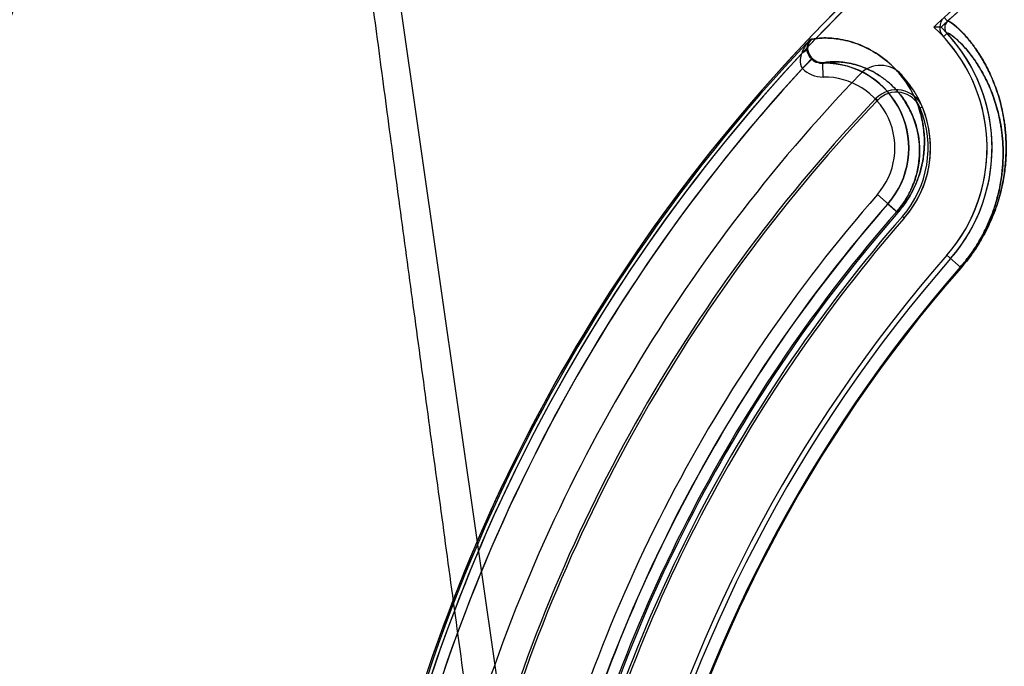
# Model space of a CAD drawing. Header units: millimetres. Extents: x 0 to 297, y 0 to 210.
# Tile 426 of 455: x 242.051 to 242.295, y 160.147 to 160.307. Entities that reach past the tile are written whole.
import ezdxf

# ---------------------------------------------------------------- set-up
doc = ezdxf.new("R2010")
doc.units = ezdxf.units.MM
doc.header["$LTSCALE"] = 16.335
doc.layers.get('0').update_dxf_attribs({"linetype": 'CONTINUOUS'})
for name, color, linetype in [('AXES_REF', 7, 'CONTINUOUS'), ('INTFCLR_1', 7, 'CONTINUOUS'), ('INTFCLR_144815', 7, 'CONTINUOUS'), ('INTFCLR_72935', 7, 'CONTINUOUS')]:
    doc.layers.add(name, color=color, linetype=linetype)

msp = doc.modelspace()

# ---------------------------------------------------------------- linework, layer by layer
at = {"color": 7, "linetype": 'Continuous'}
for centre, radius in [((241.4889104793, 154.7114782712), 6.787079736), ((241.4889104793, 154.7114782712), 6.7865), ((241.4889104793, 154.7114782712), 6.743039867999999), ((241.4889104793, 160.5200782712), 0.5985), ((241.4889104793, 160.5200782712), 0.5845), ((241.4889104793, 160.5200782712), 0.5656)]:
    msp.add_circle(centre, radius, dxfattribs=at)
at = {"color": 9, "linetype": 'Continuous'}
msp.add_circle((241.4889104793, 160.5200782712), 0.581, dxfattribs=at)
at = {"color": 7, "linetype": 'Continuous'}
msp.add_arc((241.4889104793, 154.7114782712), 6.72, 278.2771290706, 261.7228709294, dxfattribs=at)
at = {"layer": 'AXES_REF', "color": 7, "linetype": 'Continuous'}
msp.add_arc((241.4889104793, 154.7114782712), 6.874, 113.0826847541, 66.9173152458, dxfattribs=at)
at = {"layer": 'AXES_REF', "color": 9, "linetype": 'Continuous'}
msp.add_arc((241.4889104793, 154.7114782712), 6.191158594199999, 94.4118118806, 85.5881881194, dxfattribs=at)
at = {"layer": 'INTFCLR_1', "color": 9, "linetype": 'Continuous'}
for p, q in [((242.2799086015, 160.3076289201), (242.280743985, 160.3067202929)), ((242.2467965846, 160.3022763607), (242.2470462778, 160.3022763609)), ((242.2797251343, 160.3029016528), (242.280628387, 160.3037428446)), ((242.247315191, 160.2974909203), (242.2448131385, 160.2950490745)), ((242.2499443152, 160.2929235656), (242.2499011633, 160.2964227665)), ((242.263380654, 160.2638053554), (242.2684596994, 160.2593643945)), ((242.2805762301, 160.2487700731), (242.2841020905, 160.2456871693))]:
    msp.add_line(p, q, dxfattribs=at)
at = {"layer": 'INTFCLR_1', "color": 6, "linetype": 'Continuous'}
for centre, radius, start, end in [((242.553106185, 160.0104782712), 0.423418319, 129.3396669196, 162.9347323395), ((242.553106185, 160.0104782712), 0.4221840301, 129.3995060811, 162.9347321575), ((242.553106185, 160.0104782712), 0.402418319, 130.3994272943, 132.5951472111), ((242.2821652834, 160.3051741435), 0.0033344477, 132.5924038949, 222.9624927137), ((242.2821652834, 160.3051741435), 0.0021001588, 132.5915889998, 222.962486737), ((242.2501608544, 160.2753643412), 0.0404023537, 318.8345500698, 42.9669915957), ((242.2501608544, 160.2753643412), 0.0416366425, 318.8345507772, 42.96685853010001), ((242.553106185, 160.0104782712), 0.4195535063, 137.2913519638, 169.1014109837), ((242.264165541, 160.2887981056), 0.006999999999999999, 42.29570308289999, 136.0726218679), ((242.553106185, 160.0104782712), 0.4081840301, 136.0726226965, 162.934732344), ((242.2821652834, 160.3051741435), 0.0173344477, 222.2957028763, 222.9661258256), ((242.2501608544, 160.2753643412), 0.0264023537, 318.8345509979, 42.96699183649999), ((242.553106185, 160.0104782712), 0.3760159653, 138.8345507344, 166.0686236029), ((242.553106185, 160.0104782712), 0.3620159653, 138.8345508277, 166.0686237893), ((242.553106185, 160.0104782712), 0.3607816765, 138.8345507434, 166.0686235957)]:
    msp.add_arc(centre, radius, start, end, dxfattribs=at)
at = {"layer": 'INTFCLR_1', "color": 9, "linetype": 'Continuous'}
for centre, radius, start, end in [((242.5531061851, 160.0104782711), 0.4230504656, 136.3898582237, 175.7650415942), ((242.2498523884, 160.2999593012), 0.00703614, 224.2570395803, 270.7486548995), ((242.2501608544, 160.2753643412), 0.0210600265, 318.8345507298, 90.70656214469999), ((242.2501608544, 160.2753643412), 0.0175605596, 318.8345507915, 90.7064764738), ((242.5531061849, 160.0104782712), 0.3848577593, 138.8345507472, 166.0686236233), ((242.553106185, 160.0104782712), 0.3813582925, 138.8345507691, 166.0686236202), ((242.553106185, 160.0104782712), 0.3784849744, 138.8345507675, 166.0686236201), ((242.553106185, 160.0104782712), 0.3781109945, 138.8345501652, 166.0686229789), ((242.553106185, 160.0104782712), 0.3575673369, 138.8345507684, 166.0686236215), ((242.553106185, 160.0104782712), 0.3573323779, 138.8345501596, 166.0686229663)]:
    msp.add_arc(centre, radius, start, end, dxfattribs=at)
for points, knots in [([(242.2841020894, 160.2456871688), (242.2848239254, 160.2465127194), (242.2861883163, 160.248192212), (242.2877291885, 160.2503931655), (242.2888396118, 160.2521710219), (242.2898386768, 160.2538989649), (242.2909297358, 160.2560179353), (242.2920288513, 160.2585232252), (242.2931872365, 160.2616499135), (242.294040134, 160.2646809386), (242.2946228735, 160.2675811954), (242.2950220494, 160.2701900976), (242.2952894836, 160.2732344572), (242.295316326, 160.2766549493), (242.2951420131, 160.2793156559), (242.2949072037, 160.2813069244), (242.2946296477, 160.2831416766), (242.2942008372, 160.2852939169), (242.2935694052, 160.2877084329), (242.2926525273, 160.2905582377), (242.2913788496, 160.2936844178), (242.2896960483, 160.2969182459), (242.2880132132, 160.2995834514), (242.2864040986, 160.3017493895), (242.2849213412, 160.3034789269), (242.2833994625, 160.305031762), (242.2820931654, 160.3061351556), (242.2811937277, 160.3066972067), (242.2808177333, 160.3067881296), (242.2807439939, 160.3067203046)], [0, 0, 0, 0, 0.04809504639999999, 0.09480444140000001, 0.1177327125, 0.1400101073, 0.1823284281, 0.2221844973, 0.2599202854, 0.3285029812, 0.3599833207, 0.3896225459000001, 0.444218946, 0.4938451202, 0.5395034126, 0.5610557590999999, 0.5817683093, 0.620874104, 0.6572382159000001, 0.691163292, 0.7521164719, 0.8050229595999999, 0.8508547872, 0.8901840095, 0.9233355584, 0.9504662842, 0.9862062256, 0.9956059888, 1, 1, 1, 1]), ([(242.2467965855, 160.3022763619), (242.2465624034, 160.30201952), (242.2456922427, 160.3009799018), (242.244988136, 160.2997896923), (242.2446321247, 160.2988459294)], [0, 0, 0, 0, 0.2562763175, 1, 1, 1, 1]), ([(242.2684596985, 160.2593643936), (242.2691079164, 160.2601057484), (242.2700114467, 160.2612627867), (242.2710674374, 160.262872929), (242.2719757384, 160.2644319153), (242.2729026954, 160.266336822), (242.2737388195, 160.2685611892), (242.2743289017, 160.2706582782), (242.2748306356, 160.2731852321), (242.2750953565, 160.2760860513), (242.2749968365, 160.278814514), (242.2747506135, 160.2807995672), (242.2744295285, 160.2825887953), (242.2738942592, 160.2846544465), (242.2728285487, 160.2875842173), (242.2711870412, 160.290752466), (242.2691792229, 160.2934631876), (242.2674791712, 160.2952920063), (242.2658082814, 160.2968549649), (242.2629344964, 160.2990554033), (242.2587437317, 160.3012019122), (242.2545771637, 160.3022849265), (242.251629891, 160.3025901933), (242.2494202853, 160.3026133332), (242.2479124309, 160.3024668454), (242.2470462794, 160.302276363)], [0, 0, 0, 0, 0.04772758, 0.0709557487, 0.09328965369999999, 0.135136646, 0.1734507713, 0.2083111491, 0.240598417, 0.2982110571, 0.3490214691, 0.3725952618, 0.3951106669, 0.4370869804, 0.4758226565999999, 0.5460322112, 0.6091531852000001, 0.6386600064, 0.6669602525, 0.7199543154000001, 0.8136351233, 0.8929466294, 0.9270833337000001, 0.9570186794, 1, 1, 1, 1]), ([(242.2839252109, 160.2458418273), (242.2846111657, 160.2466263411), (242.2859076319, 160.2482224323), (242.2873715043, 160.2503142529), (242.2884262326, 160.2520040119), (242.2893750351, 160.2536463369), (242.2904109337, 160.255660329), (242.2914540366, 160.2580414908), (242.29255276, 160.2610131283), (242.2933608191, 160.2638937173), (242.293911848, 160.2666498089), (242.2942884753, 160.2691287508), (242.2945391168, 160.2720211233), (242.2945602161, 160.2752703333), (242.294390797, 160.2777973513), (242.2941646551, 160.2796882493), (242.2938980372, 160.2814302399), (242.2934870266, 160.2834733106), (242.2928827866, 160.2857648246), (242.292006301, 160.2884685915), (242.2907898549, 160.2914333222), (242.2891837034, 160.2944982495), (242.2875781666, 160.2970222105), (242.286043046, 160.2990715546), (242.2846287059, 160.3007056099), (242.2831747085, 160.3021722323), (242.2819289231, 160.3032068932), (242.2810602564, 160.3037355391), (242.2806997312, 160.3038091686), (242.2806283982, 160.303742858)], [0, 0, 0, 0, 0.04811611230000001, 0.09484560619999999, 0.1177835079, 0.1400700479, 0.1824050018, 0.2222756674, 0.2600241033, 0.3286261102, 0.3601135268, 0.3897582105, 0.4443611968, 0.4939890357, 0.5396447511, 0.5611944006, 0.5819033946, 0.6209997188, 0.6573516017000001, 0.6912620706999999, 0.7521804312, 0.8050471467, 0.8508368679, 0.8901243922, 0.9232376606, 0.9503374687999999, 0.9860740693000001, 0.9955031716, 1, 1, 1, 1]), ([(242.2473151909, 160.2974909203), (242.2471166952, 160.2976939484), (242.2464629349, 160.298487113), (242.24613276, 160.2995315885), (242.2461116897, 160.3002717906)], [0, 0, 0, 0, 0.2771643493, 1, 1, 1, 1]), ([(242.2446321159, 160.2988459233), (242.2444491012, 160.2983465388), (242.2441078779, 160.2971061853), (242.2443060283, 160.2956294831), (242.2448131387, 160.2950490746)], [0, 0, 0, 0, 0.4083093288, 1, 1, 1, 1]), ([(242.2499011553, 160.2964227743), (242.2496604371, 160.2964193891), (242.2487122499, 160.2964948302), (242.2478097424, 160.2969859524), (242.247315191, 160.2974909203)], [0, 0, 0, 0, 0.2540685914, 1, 1, 1, 1]), ([(242.2681781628, 160.2596105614), (242.2687390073, 160.2602519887), (242.2697659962, 160.2615678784), (242.2710364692, 160.2636232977), (242.2720169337, 160.2656455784), (242.2727364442, 160.2675710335), (242.2732423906, 160.2693858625), (242.2736700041, 160.2715718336), (242.2738902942, 160.2740800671), (242.2737794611, 160.2768386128), (242.2733978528, 160.2792885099), (242.2728188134, 160.2814753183), (242.2718847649, 160.2839975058), (242.2704518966, 160.2867195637), (242.2687045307, 160.2890424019), (242.2672280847, 160.2906050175), (242.2657795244, 160.2919369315), (242.2632935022, 160.2938045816), (242.2596794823, 160.2956081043), (242.2560939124, 160.296494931), (242.2529014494, 160.2967717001), (242.25107427, 160.2966805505), (242.2499011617, 160.2964227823)], [0, 0, 0, 0, 0.04817351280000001, 0.0941425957, 0.1363738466, 0.1750344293, 0.2102042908, 0.2427723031, 0.3008685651, 0.3520840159, 0.3985030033, 0.4407757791, 0.4797667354, 0.5503879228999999, 0.6138164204, 0.6434446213, 0.6718466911, 0.7249899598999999, 0.8187866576, 0.8980320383, 0.9320914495, 1, 1, 1, 1])]:
    msp.add_open_spline(points, degree=3, knots=knots, dxfattribs=at)
for points in [[(242.2461140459, 160.3003008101), (242.2461258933, 160.3009974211), (242.2463619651, 160.3017318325), (242.2467965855, 160.3022763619)], [(242.2461116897, 160.3002717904), (242.2459897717, 160.2997414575), (242.2455506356, 160.2992350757), (242.2450437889, 160.2990370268)], [(242.2461140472, 160.3003008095), (242.2461818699, 160.3008450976), (242.2463177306, 160.3014421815), (242.2466949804, 160.3018403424)]]:
    msp.add_open_spline(points, degree=3, dxfattribs=at)
at = {"layer": 'INTFCLR_144815', "color": 9, "linetype": 'Continuous'}
msp.add_line((242.2382328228, 159.6608559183), (242.1112914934, 160.5484094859), dxfattribs=at)
at = {"layer": 'INTFCLR_144815', "color": 7, "linetype": 'Continuous'}
msp.add_open_spline([(242.1701275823, 160.0774282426), (242.1687991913, 160.0870545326), (242.1661841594, 160.1060305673), (242.1623432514, 160.1339837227), (242.1586583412, 160.1608841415), (242.1550945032, 160.1869849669), (242.1516172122, 160.2125410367), (242.1482105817, 160.2376749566), (242.1449275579, 160.262000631), (242.1418049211, 160.2852462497), (242.1388277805, 160.3075220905), (242.1359688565, 160.3290356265), (242.1332261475, 160.3498092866), (242.1306532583, 160.369441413), (242.1282929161, 160.3876009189), (242.126199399, 160.4038541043), (242.1243474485, 160.4183716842), (242.1227402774, 160.4310999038), (242.1213232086, 160.4424459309), (242.1200782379, 160.4525285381), (242.1189794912, 160.4615368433), (242.1180237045, 160.469475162), (242.1171734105, 160.476630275), (242.1164175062, 160.4830808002), (242.1157401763, 160.488950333), (242.1151589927, 160.4940653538), (242.1146353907, 160.498747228), (242.1141609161, 160.5030644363), (242.1137348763, 160.5070160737), (242.1133645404, 160.5105188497), (242.1130309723, 160.513738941), (242.1127296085, 160.5167146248), (242.1124627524, 160.5194150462), (242.1122266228, 160.5218653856), (242.1120157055, 160.5241146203), (242.1118271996, 160.5261869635), (242.1116583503, 160.5281031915), (242.1115082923, 160.5298672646), (242.1113750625, 160.531497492), (242.1112634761, 160.5329211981), (242.1111672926, 160.5342029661), (242.1110796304, 160.5354279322), (242.1110002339, 160.5366026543), (242.1109137, 160.5379727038), (242.1108332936, 160.5393861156), (242.1107611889, 160.5408934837), (242.1107095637, 160.5422666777), (242.1106754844, 160.5436705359), (242.1106729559, 160.5449893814), (242.110702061, 160.546295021), (242.1108178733, 160.5472492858), (242.1109204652, 160.5484366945), (242.1112914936, 160.5484094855)], degree=3, knots=[0, 0, 0, 0, 0.0613840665, 0.1210015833, 0.178234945, 0.2328968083, 0.2874063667, 0.3411562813, 0.3931156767, 0.4424610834, 0.4893142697, 0.5350799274, 0.5795535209, 0.62167709, 0.660153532, 0.6952292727, 0.7251941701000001, 0.7526020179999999, 0.776269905, 0.7974221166, 0.8167759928, 0.8335956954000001, 0.847929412, 0.8622917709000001, 0.8746214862, 0.8852523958, 0.894810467, 0.9043805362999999, 0.9126877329, 0.9199170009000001, 0.9266303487, 0.9331373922, 0.9388100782, 0.9437715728, 0.9486875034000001, 0.9530804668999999, 0.9569162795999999, 0.9608389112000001, 0.9642640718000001, 0.9672484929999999, 0.9698598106, 0.9723835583, 0.9750061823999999, 0.9772972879, 0.9810550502, 0.9839495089, 0.9868275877, 0.9897432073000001, 0.9927891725, 0.9952691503, 0.9976499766, 1, 1, 1, 1], dxfattribs=at)
at = {"layer": 'INTFCLR_72935', "color": 9, "linetype": 'Continuous'}
for p, q in [((242.2467965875, 160.3022763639), (242.2470462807, 160.3022763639)), ((242.2495645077, 160.2963643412), (242.2496536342, 160.2963643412)), ((242.2630294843, 160.2876138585), (242.263472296, 160.2871908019)), ((242.274559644, 160.2854531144), (242.2739936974, 160.2852190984)), ((242.2659699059, 160.2615413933), (242.2684596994, 160.2593643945)), ((242.2700368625, 160.2579853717), (242.2695758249, 160.2583884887)), ((242.28057623, 160.2487700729), (242.2841020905, 160.2456871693))]:
    msp.add_line(p, q, dxfattribs=at)
at = {"layer": 'INTFCLR_72935', "color": 6, "linetype": 'Continuous'}
msp.add_line((242.2496536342, 160.2963643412), (242.2501608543, 160.2963643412), dxfattribs=at)
for centre, radius, start, end in [((242.553106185, 160.0104782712), 0.423418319, 129.3396668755, 163.0859256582), ((242.553106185, 160.0104782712), 0.4221840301, 129.3995060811, 163.1406710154), ((242.553106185, 160.0104782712), 0.4036526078, 130.3349249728, 133.0911961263), ((242.553106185, 160.0104782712), 0.402418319, 130.3994273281, 132.9037340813), ((242.2780543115, 160.2032760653), 0.1019789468, 89.3830242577, 90.3978284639), ((242.2501608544, 160.2753643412), 0.0404023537, 318.8345500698, 47.7113284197), ((242.2501608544, 160.2753643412), 0.0416366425, 318.8345507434, 45.8691424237), ((242.553106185, 160.0104782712), 0.4195535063, 136.8471002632, 169.5793628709), ((242.2501608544, 160.2753643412), 0.021, 318.8345507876, 90.0000001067), ((242.2680908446, 160.2827782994), 0.006999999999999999, 22.4648507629, 136.3069891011), ((242.553106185, 160.0104782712), 0.4011840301, 136.3069930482, 164.1119135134), ((242.2680908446, 160.2827782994), 0.006387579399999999, 22.4648411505, 136.306993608), ((242.553106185, 160.0104782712), 0.4005716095, 136.3069931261, 164.1414215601), ((242.2501608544, 160.2753643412), 0.025789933, 318.834550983, 22.4648411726), ((242.2501608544, 160.2753643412), 0.0264023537, 318.8345497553, 22.4648437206), ((242.553106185, 160.0104782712), 0.381418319, 138.8345507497, 166.0686236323), ((242.553106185, 160.0104782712), 0.376628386, 138.8345507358, 166.0686236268), ((242.553106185, 160.0104782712), 0.3760159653, 138.8345508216, 166.0686234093), ((242.553106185, 160.0104782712), 0.3620159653, 138.8345508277, 166.0686237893), ((242.553106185, 160.0104782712), 0.3607816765, 138.8345507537, 166.068623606)]:
    msp.add_arc(centre, radius, start, end, dxfattribs=at)
at = {"layer": 'INTFCLR_72935', "color": 9, "linetype": 'Continuous'}
for centre, radius, start, end in [((242.5531061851, 160.0104782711), 0.4230504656, 136.3898582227, 175.7650415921), ((242.553106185, 160.0104782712), 0.3784849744, 138.8345507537, 166.068623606), ((242.553106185, 160.0104782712), 0.3781109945, 138.834550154, 166.0686229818), ((242.553106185, 160.0104782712), 0.3575673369, 138.8345507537, 166.068623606), ((242.553106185, 160.0104782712), 0.3573323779, 138.8345501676, 166.0686229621)]:
    msp.add_arc(centre, radius, start, end, dxfattribs=at)
at = {"layer": 'INTFCLR_72935', "color": 6, "linetype": 'Continuous'}
for points, knots in [([(242.2807439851, 160.306720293), (242.2803482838, 160.3063564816), (242.2798285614, 160.3052655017), (242.2802615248, 160.3041367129), (242.280628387, 160.3037428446)], [0, 0, 0, 0, 0.4996622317, 1, 1, 1, 1]), ([(242.2470288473, 160.2974308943), (242.2466786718, 160.2977920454), (242.2461342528, 160.2986539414), (242.2458184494, 160.3004105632), (242.2462934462, 160.3017001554), (242.2467965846, 160.3022763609)], [0, 0, 0, 0, 0.2872075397, 0.5632550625, 1, 1, 1, 1])]:
    msp.add_open_spline(points, degree=3, knots=knots, dxfattribs=at)
at = {"layer": 'INTFCLR_72935', "color": 9, "linetype": 'Continuous'}
for points, knots in [([(242.2807439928, 160.3067203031), (242.280816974, 160.3067874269), (242.2811877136, 160.3066994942), (242.2820759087, 160.3061478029), (242.2833672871, 160.3050607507), (242.2848810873, 160.3035229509), (242.2863679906, 160.3017950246), (242.2879860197, 160.2996238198), (242.289675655, 160.2969539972), (242.2913577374, 160.2937287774), (242.292938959, 160.2898625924), (242.2940228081, 160.2861564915), (242.2946067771, 160.2832686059), (242.294889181, 160.2814394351), (242.2951302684, 160.2794470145), (242.2953127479, 160.2767815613), (242.2952953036, 160.2733534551), (242.2950351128, 160.2703016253), (242.2946414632, 160.2676865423), (242.2940656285, 160.2647856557), (242.2932212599, 160.2617570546), (242.2922299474, 160.2590600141), (242.2915443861, 160.2574188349), (242.2907621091, 160.2556957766), (242.2898730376, 160.2539619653), (242.2888714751, 160.2522239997), (242.287755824, 160.2504324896), (242.2862045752, 160.2482126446), (242.2848287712, 160.2465182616), (242.2841020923, 160.2456871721)], [0, 0, 0, 0, 0.0043487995, 0.0136035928, 0.04878972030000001, 0.0757239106, 0.1088987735, 0.1484675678, 0.1944556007, 0.2472995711, 0.3078051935, 0.3773692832, 0.41627962, 0.4369550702, 0.4585302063, 0.5042876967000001, 0.5540248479, 0.6087443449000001, 0.6384498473, 0.6699745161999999, 0.7384164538, 0.776051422, 0.7959419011, 0.8164110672, 0.8590356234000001, 0.8813281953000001, 0.9043733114, 0.9515813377, 1, 1, 1, 1]), ([(242.2470462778, 160.3022763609), (242.2466881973, 160.3018984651), (242.2461451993, 160.3009804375), (242.2460073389, 160.2994386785), (242.2465318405, 160.2979104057), (242.2477678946, 160.296685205), (242.2489803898, 160.2963643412), (242.2495785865, 160.2963643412)], [0, 0, 0, 0, 0.1934342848, 0.3809056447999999, 0.5578669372, 0.7777348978, 1, 1, 1, 1]), ([(242.2470462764, 160.3022763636), (242.2474057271, 160.302355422), (242.2482853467, 160.3024977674), (242.2497937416, 160.3026118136), (242.2516467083, 160.3025889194), (242.2546032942, 160.3022807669), (242.2587729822, 160.3011906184), (242.2629575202, 160.2990401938), (242.2663039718, 160.296473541), (242.2683686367, 160.294397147), (242.2699343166, 160.2924444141), (242.2710766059, 160.2907735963), (242.2721386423, 160.2889174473), (242.2730964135, 160.2868581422), (242.2739190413, 160.2845747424), (242.2745671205, 160.2820388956), (242.2749073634, 160.2797400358), (242.2750354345, 160.2777471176), (242.2750454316, 160.2755030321), (242.274819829, 160.2731084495), (242.2743113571, 160.2705866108), (242.2737184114, 160.2685003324), (242.2728809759, 160.2662873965), (242.2719542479, 160.2643917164), (242.2710480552, 160.2628419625), (242.2699981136, 160.2612453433), (242.2691022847, 160.2600993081), (242.2684597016, 160.2593643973)], [0, 0, 0, 0, 0.0178351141, 0.0431121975, 0.0732190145, 0.1075081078, 0.186982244, 0.2805245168, 0.3332847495, 0.3908965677, 0.4219018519, 0.4544838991, 0.4888730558, 0.5254180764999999, 0.5644037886, 0.6063192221, 0.6520528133, 0.6767821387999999, 0.7030450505, 0.7607489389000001, 0.7929145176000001, 0.8276197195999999, 0.8657317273, 0.9074291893, 0.9296975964, 0.9526929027, 1, 1, 1, 1]), ([(242.2806283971, 160.3037428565), (242.280699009, 160.3038084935), (242.2810544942, 160.3037375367), (242.2819123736, 160.3032188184), (242.2831439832, 160.3021995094), (242.2845902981, 160.3007471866), (242.2860086, 160.2991147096), (242.2875522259, 160.297060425), (242.2891642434, 160.2945321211), (242.2907696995, 160.2914753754), (242.292279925, 160.2878087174), (242.2933164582, 160.2842919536), (242.2939695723, 160.2810929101), (242.2943532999, 160.278332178), (242.2944864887, 160.2763918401), (242.2945193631, 160.2753643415)], [0, 0, 0, 0, 0.0087997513, 0.0271539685, 0.09670745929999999, 0.1498923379, 0.2153989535, 0.2935382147, 0.3843669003, 0.4887538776, 0.608297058, 0.7457629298, 0.8226646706, 0.9061646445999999, 1, 1, 1, 1]), ([(242.2496536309, 160.2963643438), (242.2509036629, 160.2966814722), (242.2528315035, 160.2967776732), (242.2561161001, 160.2964921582), (242.2597047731, 160.295598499), (242.2633133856, 160.2937917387), (242.2662091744, 160.2916125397), (242.2680002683, 160.2898409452), (242.2693611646, 160.2881700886), (242.2703557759, 160.2867376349), (242.2712821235, 160.2851437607), (242.2721193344, 160.2833729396), (242.2728405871, 160.2814065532), (242.273537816, 160.2787376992), (242.2737831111, 160.2766777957), (242.2738242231, 160.2753642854)], [0, 0, 0, 0, 0.1069115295, 0.157080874, 0.2735289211, 0.4108740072, 0.4884618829, 0.5732717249, 0.6189493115, 0.666973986, 0.7176874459, 0.7716065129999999, 0.8291542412, 0.8910556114, 1, 1, 1, 1]), ([(242.2738242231, 160.2753642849), (242.2738691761, 160.2739280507), (242.2737404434, 160.2719049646), (242.2732273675, 160.2693239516), (242.27271891, 160.2675183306), (242.2719982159, 160.2656028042), (242.2710190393, 160.2635925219), (242.2697539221, 160.2615517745), (242.268734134, 160.2602464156), (242.2681781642, 160.2596105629)], [0, 0, 0, 0, 0.2517712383, 0.3523316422, 0.4608512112, 0.5800427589, 0.7104653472, 0.8520080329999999, 1, 1, 1, 1]), ([(242.2945193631, 160.2753643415), (242.2945526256, 160.2743247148), (242.2945413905, 160.2720970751), (242.2943007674, 160.2692347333), (242.2939294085, 160.2667499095), (242.2933849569, 160.263993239), (242.2925849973, 160.2611149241), (242.2914920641, 160.2581352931), (242.2904483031, 160.2557377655), (242.2894076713, 160.2537062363), (242.2884564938, 160.2520543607), (242.2873968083, 160.2503516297), (242.2859230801, 160.2482418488), (242.2846157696, 160.2466316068), (242.2839252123, 160.2458418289)], [0, 0, 0, 0, 0.0971929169, 0.2079428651, 0.2680693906, 0.3318806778, 0.4704266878, 0.5466146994, 0.6283116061, 0.7146055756, 0.7597379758, 0.8063943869, 0.9019712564, 1, 1, 1, 1])]:
    msp.add_open_spline(points, degree=3, knots=knots, dxfattribs=at)
at = {"layer": 'INTFCLR_72935', "color": 6, "linetype": 'Continuous'}
msp.add_open_spline([(242.2470288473, 160.2974308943), (242.2473899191, 160.2970585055), (242.2478142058, 160.2965818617), (242.2483329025, 160.2965818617)], degree=3, dxfattribs=at)

doc.saveas('drawing.dxf')
